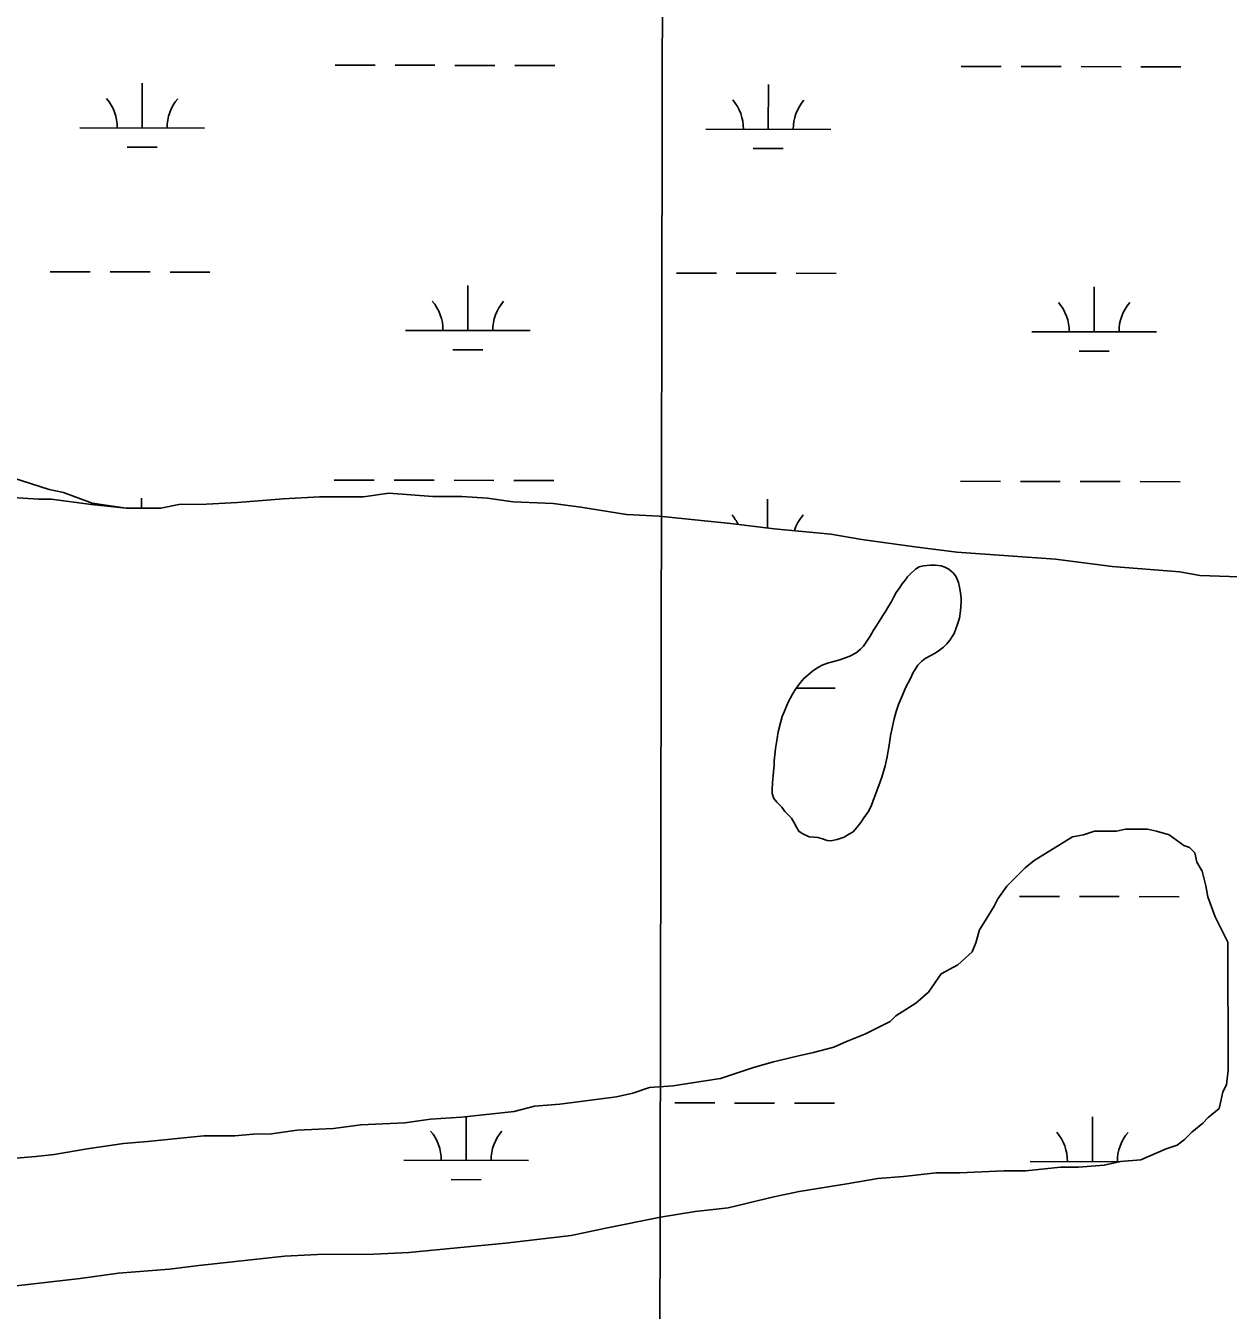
# Model space of a CAD drawing. Extents: x 3187622 to 3225504, y 800805 to 826213.
# Drawn here: x 3212254 to 3213218, y 815909 to 816939 of the extents above; entities that cross this region are included whole.
import ezdxf

# ---------------------------------------------------------------- set-up
doc = ezdxf.new("R2010")
doc.units = 0
for name, color, linetype in [('V-GRID-MAJR', 7, 'Continuous'), ('V-SITE-VEGE', 7, 'Continuous'), ('V-TOPO-SHOR', 7, 'Continuous'), ('V-WETL-SWMP', 7, 'Continuous')]:
    doc.layers.add(name, color=color, linetype=linetype)

msp = doc.modelspace()

# ---------------------------------------------------------------- linework, layer by layer
at = {"layer": 'V-GRID-MAJR'}
msp.add_spline([(3212744.301, 806204.817), (3212755.758, 812263.939), (3212767.22, 818326.145), (3212778.683, 824388.39), (3212778.6890000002, 824391.435)], degree=3, dxfattribs=at)
at = {"layer": 'V-SITE-VEGE'}
for p, q in [((3212525.024, 816561.2560000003), (3212545.506, 816564.2250000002)), ((3212545.506, 816564.2250000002), (3212580.64, 816561.3640000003)), ((3212244.0470000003, 816560.613), (3212264.506, 816559.29)), ((3212264.506, 816559.29), (3212274.75, 816559.308)), ((3212274.75, 816559.308), (3212306.957, 816554.9810000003)), ((3212306.957, 816554.9810000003), (3212334.771, 816552.107)), ((3212334.771, 816552.107), (3212362.5810000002, 816552.16)), ((3212362.5810000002, 816552.16), (3212377.2120000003, 816555.116)), ((3212377.2120000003, 816555.116), (3212399.164, 816555.157)), ((3212399.164, 816555.157), (3212424.043, 816556.67)), ((3212424.043, 816556.67), (3212460.627, 816559.6680000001)), ((3212460.627, 816559.6680000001), (3212489.897, 816561.188)), ((3212489.897, 816561.1880000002), (3212525.024, 816561.2560000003)), ((3212580.64, 816561.3640000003), (3212604.057, 816561.409)), ((3212604.057, 816561.409), (3212624.551, 816559.9860000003)), ((3212624.551, 816559.986), (3212645.045, 816557.098)), ((3212645.045, 816557.0980000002), (3212677.248, 816555.6930000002)), ((3212677.248, 816555.693), (3212699.207, 816552.812)), ((3212699.207, 816552.8120000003), (3212735.808, 816547.028)), ((3212735.808, 816547.028), (3212762.1580000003, 816545.6170000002)), ((3212762.1580000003, 816545.6170000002), (3212819.2460000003, 816539.8700000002)), ((3212819.2460000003, 816539.87), (3212854.382, 816535.547)), ((3212854.382, 816535.547), (3212899.761, 816531.2440000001)), ((3212899.761, 816531.2440000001), (3212924.65, 816526.903)), ((3212924.65, 816526.903), (3212967.108, 816521.1290000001)), ((3212967.108, 816521.1290000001), (3213000.779, 816516.806)), ((3213000.779, 816516.806), (3213079.823, 816511.1020000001)), ((3213079.823, 816511.1020000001), (3213125.207, 816505.335)), ((3213125.207, 816505.335), (3213179.366, 816501.051)), ((3213179.366, 816501.051), (3213195.474, 816498.155)), ((3213195.474, 816498.1550000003), (3213234.99, 816496.7660000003))]:
    msp.add_line(p, q, dxfattribs=at)
for points in [[(3212246.699, 815928.444), (3212297.913, 815934.398), (3212328.639, 815938.848), (3212369.616, 815941.854), (3212393.0270000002, 815944.826), (3212461.805, 815952.277), (3212488.144, 815953.792), (3212533.515, 815953.878), (3212561.321, 815955.398), (3212638.877, 815962.865), (3212691.555, 815968.8200000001), (3212719.3510000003, 815974.729), (3212763.241, 815983.595), (3212791.041, 815988.041), (3212817.38, 815991.019), (3212853.954, 815999.868), (3212874.436, 816004.3), (3212912.477, 816010.229), (3212937.35, 816014.667), (3212957.84, 816016.17), (3212984.178, 816019.148), (3213003.204, 816019.187), (3213038.327, 816020.7170000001), (3213055.89, 816020.752), (3213083.6920000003, 816023.731), (3213098.329, 816023.76), (3213118.815, 816025.263), (3213131.984, 816028.2170000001), (3213148.079, 816029.712), (3213168.553, 816038.532), (3213177.329, 816041.475), (3213183.176, 816045.8790000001), (3213189.019, 816051.7440000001), (3213197.784, 816059.0800000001), (3213202.167, 816063.475), (3213210.934, 816070.811), (3213212.3880000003, 816076.67), (3213213.836, 816083.992), (3213216.753, 816089.851), (3213218.1920000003, 816101.564), (3213217.9960000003, 816204.015), (3213207.711, 816224.485), (3213201.825, 816240.574), (3213200.344, 816249.351), (3213197.395, 816261.056), (3213192.99, 816268.363), (3213191.511, 816275.6780000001), (3213187.114, 816280.061), (3213182.719, 816281.517), (3213170.992, 816290.277), (3213160.742, 816293.183), (3213153.4220000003, 816294.633), (3213135.859, 816294.6), (3213128.543, 816293.121), (3213110.98, 816293.086), (3213102.204, 816290.1410000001), (3213093.426, 816288.6630000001), (3213062.727, 816269.5750000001), (3213055.419, 816263.708), (3213040.813, 816249.042), (3213033.5160000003, 816238.784), (3213030.6, 816232.924), (3213023.303, 816221.202), (3213018.926, 816213.876), (3213016.02, 816203.6240000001), (3213013.106, 816196.3), (3213001.418, 816186.033), (3212988.259, 816178.689), (3212978.042, 816164.034), (3212967.8140000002, 816155.231), (3212951.733, 816144.957), (3212947.353, 816140.556), (3212926.883, 816130.272), (3212912.258, 816124.389), (3212902.02, 816119.9770000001)], [(3212902.02, 816119.9770000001), (3212885.929, 816115.556), (3212872.762, 816112.604), (3212853.745, 816108.179), (3212837.653, 816103.755), (3212811.326, 816094.922), (3212802.5470000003, 816093.441), (3212783.5270000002, 816090.478), (3212773.285, 816088.993), (3212754.261, 816087.4940000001), (3212741.096, 816083.076), (3212727.93, 816080.125), (3212682.569, 816074.184), (3212662.083, 816072.679), (3212645.991, 816068.257), (3212603.555, 816063.784), (3212578.678, 816062.273), (3212558.1920000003, 816059.305), (3212523.068, 816057.775), (3212501.12, 816054.806), (3212471.8540000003, 816053.284), (3212451.3680000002, 816050.319), (3212436.731, 816050.29), (3212422.098, 816048.799), (3212397.217, 816048.75), (3212351.8540000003, 816044.2710000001), (3212332.828, 816042.772), (3212303.568, 816038.323), (3212277.231, 816033.881), (3212262.598, 816032.39), (3212227.4760000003, 816029.394)]]:
    msp.add_lwpolyline(points, dxfattribs=at)
at = {"layer": 'V-TOPO-SHOR'}
for points in [[(3212876.699, 816291.108), (3212874.032, 816293.005), (3212872.125, 816296.232), (3212870.407, 816299.841), (3212868.12, 816303.447), (3212864.882, 816306.675), (3212862.787, 816308.9500000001), (3212860.308, 816312.368), (3212856.499, 816316.3520000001), (3212854.021, 816319.198), (3212852.684, 816323.1900000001), (3212852.678, 816326.229), (3212852.858, 816332.123), (3212853.417, 816337.446), (3212853.79, 816341.061), (3212854.3510000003, 816345.6240000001), (3212854.345, 816349.615), (3212854.906, 816354.3690000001), (3212855.274, 816359.501), (3212856.591, 816367.2980000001), (3212857.531, 816372.623), (3212859.418, 816380.04), (3212860.739, 816384.984), (3212862.44, 816389.361), (3212865.469, 816396.4), (3212869.068, 816402.8690000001), (3212871.341, 816406.867), (3212875.322, 816412.196), (3212877.9790000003, 816415.434), (3212881.204, 816418.291), (3212885.19, 816421.721), (3212889.937, 816424.5800000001), (3212892.786, 816426.299), (3212896.964, 816427.826), (3212900.953, 816428.975), (3212907.034, 816430.507), (3212911.971, 816432.4180000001), (3212914.822, 816433.3740000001), (3212919.948, 816436.045), (3212923.557, 816438.902), (3212925.832, 816441.378), (3212929.056, 816446.138), (3212931.329, 816449.373), (3212933.981, 816454.321), (3212936.066, 816457.557), (3212939.666, 816463.267), (3212941.372, 816466.122), (3212943.457, 816469.167), (3212945.352, 816472.4010000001), (3212948.194, 816477.349), (3212949.898, 816480.394), (3212952.171, 816484.392), (3212955.0160000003, 816488.578), (3212956.911, 816491.433), (3212959.188, 816494.29), (3212961.082, 816496.9550000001), (3212963.36, 816499.24), (3212967.534, 816503.242), (3212970.382, 816504.956), (3212973.9930000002, 816505.915), (3212979.693, 816506.496), (3212983.4960000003, 816506.314), (3212988.059, 816505.753), (3212991.102, 816504.807), (3212994.338, 816503.103), (3212998.145, 816499.877), (3213000.052, 816497.03), (3213002.153, 816492.4720000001), (3213002.919, 816488.863), (3213003.6890000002, 816484.112), (3213004.2660000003, 816479.7390000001), (3213004.273, 816476.698), (3213003.716, 816469.853), (3213002.778, 816463.959), (3213001.2660000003, 816459.013), (3212999.943, 816455.208), (3212998.43, 816451.596), (3212995.2060000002, 816446.267), (3212992.742, 816443.41), (3212989.896, 816440.743), (3212985.72, 816437.503), (3212982.683, 816435.5970000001), (3212979.8340000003, 816434.071), (3212975.275, 816431.591), (3212972.619, 816429.493), (3212969.393, 816426.0650000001), (3212967.499, 816423.21), (3212965.414, 816419.786), (3212963.522, 816415.6), (3212959.923, 816408.559), (3212956.327, 816400.377), (3212954.058, 816394.669), (3212951.977, 816388.964), (3212950.468, 816383.067), (3212948.5810000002, 816374.699), (3212947.6410000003, 816369.5650000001), (3212946.324, 816362.149), (3212945.7630000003, 816357.3960000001), (3212944.823, 816352.64), (3212943.316, 816345.605), (3212941.805, 816340.85)], [(3212941.805, 816340.85), (3212940.484, 816336.285), (3212938.214, 816329.817), (3212936.889, 816326.203), (3212935.378, 816322.397), (3212933.676, 816317.642), (3212931.972, 816313.267), (3212929.5100000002, 816308.51), (3212926.098, 816303.75), (3212923.6350000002, 816300.134), (3212920.409, 816295.9450000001), (3212917.566, 816292.519), (3212914.718, 816290.991), (3212910.349, 816288.323), (3212904.6520000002, 816286.412), (3212899.71, 816285.452), (3212896.669, 816285.636), (3212893.054, 816286.959), (3212889.251, 816287.903), (3212886.017, 816288.2760000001), (3212882.406, 816288.46), (3212876.699, 816291.108)]]:
    msp.add_lwpolyline(points, dxfattribs=at)
at = {"layer": 'V-WETL-SWMP'}
for p, q in [((3212502.3710485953, 816907.3096553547), (3212534.3709746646, 816907.2444782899)), ((3212550.3709376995, 816907.2118897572), (3212582.3708637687, 816907.1467126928)), ((3212598.370826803, 816907.1141241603), (3212630.370752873, 816907.0489470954)), ((3212646.370715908, 816907.016358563), (3212678.370641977, 816906.9511814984)), ((3213004.2778890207, 816906.2873775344), (3213036.2778150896, 816906.2222004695)), ((3213052.2777781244, 816906.1896119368), (3213084.2777041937, 816906.1244348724)), ((3213100.277667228, 816906.09184634), (3213132.277593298, 816906.026669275)), ((3213148.2775563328, 816905.9940807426), (3213180.277482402, 816905.928903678)), ((3212347.6761148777, 816856.8827046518), (3212347.749396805, 816892.8825777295)), ((3212849.582955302, 816855.8604268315), (3212849.65623723, 816891.8602999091)), ((3212297.6762303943, 816856.9845438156), (3212397.675999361, 816856.7808654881)), ((3212799.583070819, 816855.9622659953), (3212899.582839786, 816855.7585876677)), ((3212335.6447311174, 816841.476200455), (3212359.6446756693, 816841.4273176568)), ((3212837.5515715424, 816840.4539226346), (3212861.5515160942, 816840.4050398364)), ((3212274.0333100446, 816741.6006278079), (3212306.033236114, 816741.5354507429)), ((3212322.0331991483, 816741.5028622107), (3212354.0331252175, 816741.4376851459)), ((3212370.033088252, 816741.4050966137), (3212402.0330143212, 816741.3399195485)), ((3212775.9401504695, 816740.5783499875), (3212807.940076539, 816740.5131729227)), ((3212823.9400395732, 816740.4805843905), (3212855.9399656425, 816740.4154073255)), ((3212871.939928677, 816740.3828187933), (3212903.939854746, 816740.3176417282)), ((3212608.7820231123, 816694.4887868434), (3212608.85530504, 816730.4886599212)), ((3213110.688863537, 816693.466509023), (3213110.762145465, 816729.4663821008)), ((3212558.782138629, 816694.5906260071), (3212658.7819075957, 816694.3869476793)), ((3213060.688979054, 816693.5683481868), (3213160.68874802, 816693.364669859)), ((3212596.750639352, 816679.0822826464), (3212620.750583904, 816679.033399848)), ((3213098.657479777, 816678.060004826), (3213122.657424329, 816678.0111220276)), ((3212501.6938523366, 816574.6358282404), (3212533.693778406, 816574.5706511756)), ((3212549.693741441, 816574.5380626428), (3212581.69366751, 816574.4728855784)), ((3212597.693630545, 816574.440297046), (3212629.693556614, 816574.3751199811)), ((3212645.6935196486, 816574.3425314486), (3212677.693445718, 816574.277354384)), ((3213003.6006927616, 816573.61355042), (3213035.600618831, 816573.5483733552)), ((3213051.6005818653, 816573.5157848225), (3213083.6005079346, 816573.450607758)), ((3213099.6004709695, 816573.4180192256), (3213131.6003970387, 816573.3528421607)), ((3213147.600360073, 816573.3202536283), (3213179.600286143, 816573.2550765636)), ((3212347.055774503, 816552.1394285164), (3212347.0722005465, 816560.2087506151)), ((3212848.932304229, 816536.226967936), (3212848.9790409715, 816559.1864727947)), ((3212871.9724697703, 816407.7122370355), (3212903.2640552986, 816407.6485027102)), ((3213050.923385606, 816240.8419577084), (3213082.9233116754, 816240.776780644)), ((3213098.9232747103, 816240.7441921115), (3213130.92320078, 816240.6790150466)), ((3213146.9231638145, 816240.6464265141), (3213178.9230898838, 816240.5812494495)), ((3212774.5857579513, 816075.2306957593), (3212806.585684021, 816075.1655186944)), ((3212822.5856470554, 816075.1329301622), (3212854.5855731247, 816075.0677530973)), ((3212870.585536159, 816075.0351645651), (3212902.585462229, 816074.9699875)), ((3212607.4276305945, 816029.1411326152), (3212607.499017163, 816064.2099075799)), ((3213109.334471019, 816028.1188547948), (3213109.407752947, 816064.1187278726)), ((3212557.427746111, 816029.2429717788), (3212657.427515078, 816029.0392934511)), ((3213059.334586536, 816028.2206939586), (3213131.312799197, 816028.0740895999)), ((3212595.3962468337, 816013.7346284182), (3212619.396191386, 816013.6857456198))]:
    msp.add_line(p, q, dxfattribs=at)
for points in [[(3212924.651, 816526.903), (3212899.762, 816531.245), (3212854.382, 816535.5480000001), (3212819.247, 816539.871), (3212762.156, 816545.615), (3212735.808, 816547.028), (3212699.207, 816552.811), (3212677.247, 816555.696), (3212645.046, 816557.0970000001), (3212624.5500000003, 816559.985), (3212604.056, 816561.409), (3212580.639, 816561.3640000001), (3212545.507, 816564.223), (3212525.022, 816561.256), (3212489.896, 816561.188), (3212460.627, 816559.6680000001), (3212424.043, 816556.67), (3212399.165, 816555.158), (3212377.211, 816555.116), (3212362.5810000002, 816552.161), (3212334.772, 816552.107), (3212307.7060000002, 816556.087), (3212284.518, 816564.559), (3212273.146, 816567.012), (3212244.815, 816576.2170000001)], [(3213234.992, 816496.767), (3213195.473, 816498.154), (3213179.367, 816501.05), (3213125.2060000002, 816505.336), (3213079.823, 816511.103), (3213000.778, 816516.805), (3212967.107, 816521.13), (3212924.651, 816526.903)], [(3212882.406, 816288.459), (3212876.698, 816291.109), (3212874.0330000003, 816293.005), (3212872.126, 816296.233), (3212870.4080000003, 816299.841), (3212868.12, 816303.448), (3212864.882, 816306.674), (3212862.786, 816308.951), (3212860.309, 816312.368), (3212856.499, 816316.3520000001), (3212854.022, 816319.199), (3212852.684, 816323.189), (3212852.678, 816326.23), (3212852.857, 816332.123), (3212853.417, 816337.447), (3212853.79, 816341.06), (3212854.3510000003, 816345.623), (3212854.344, 816349.615), (3212854.9050000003, 816354.368), (3212855.275, 816359.502), (3212856.591, 816367.2980000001), (3212857.531, 816372.623), (3212859.417, 816380.04), (3212860.738, 816384.985), (3212862.441, 816389.361), (3212865.469, 816396.4), (3212869.068, 816402.87), (3212871.341, 816406.867), (3212875.323, 816412.197), (3212877.978, 816415.434), (3212881.204, 816418.291), (3212885.19, 816421.721), (3212889.937, 816424.581), (3212892.785, 816426.2980000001), (3212896.964, 816427.827), (3212900.954, 816428.975), (3212907.034, 816430.507), (3212911.972, 816432.4180000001), (3212914.822, 816433.3740000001), (3212919.949, 816436.045), (3212923.556, 816438.903), (3212925.832, 816441.3790000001), (3212929.055, 816446.138), (3212931.329, 816449.3740000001), (3212933.981, 816454.321), (3212936.066, 816457.557), (3212939.667, 816463.267), (3212941.372, 816466.122), (3212943.457, 816469.167), (3212945.352, 816472.402), (3212948.194, 816477.35), (3212949.899, 816480.395), (3212952.1720000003, 816484.392), (3212955.0160000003, 816488.579), (3212956.911, 816491.434), (3212959.187, 816494.29), (3212961.082, 816496.9550000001), (3212963.359, 816499.241), (3212967.5330000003, 816503.241), (3212970.382, 816504.957), (3212973.992, 816505.915), (3212979.693, 816506.496), (3212983.4960000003, 816506.313), (3212988.059, 816505.752), (3212991.102, 816504.807), (3212994.3370000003, 816503.1020000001), (3212998.145, 816499.878), (3213000.052, 816497.03), (3213002.1520000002, 816492.4720000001), (3213002.919, 816488.862), (3213003.6890000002, 816484.111), (3213004.267, 816479.74), (3213004.273, 816476.698), (3213003.716, 816469.854), (3213002.7770000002, 816463.959), (3213001.2660000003, 816459.014), (3212999.943, 816455.209), (3212998.429, 816451.595), (3212995.207, 816446.2660000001), (3212992.742, 816443.409), (3212989.895, 816440.743), (3212985.72, 816437.503), (3212982.682, 816435.596), (3212979.833, 816434.0700000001), (3212975.276, 816431.59), (3212972.619, 816429.4940000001), (3212969.394, 816426.066), (3212967.498, 816423.211), (3212965.414, 816419.785), (3212963.521, 816415.599), (3212959.923, 816408.559), (3212956.327, 816400.378), (3212954.057, 816394.67), (3212951.977, 816388.963), (3212950.467, 816383.068), (3212948.582, 816374.7000000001), (3212947.642, 816369.5650000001), (3212946.325, 816362.149), (3212945.764, 816357.3960000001), (3212944.823, 816352.6410000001), (3212943.316, 816345.605)], [(3212943.316, 816345.605), (3212941.804, 816340.85), (3212940.483, 816336.285), (3212938.214, 816329.817), (3212936.89, 816326.203), (3212935.377, 816322.398), (3212933.6750000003, 816317.642), (3212931.973, 816313.267), (3212929.511, 816308.51), (3212926.098, 816303.751), (3212923.634, 816300.134), (3212920.41, 816295.946), (3212917.566, 816292.519), (3212914.717, 816290.992), (3212910.35, 816288.323), (3212904.651, 816286.411), (3212899.71, 816285.451), (3212896.668, 816285.635), (3212893.054, 816286.958), (3212889.25, 816287.902), (3212886.018, 816288.275), (3212882.406, 816288.459)], [(3212902.02, 816119.978), (3212912.257, 816124.389), (3212926.882, 816130.272), (3212947.352, 816140.556), (3212951.734, 816144.956), (3212967.8140000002, 816155.232), (3212978.042, 816164.033), (3212988.259, 816178.689), (3213001.417, 816186.033), (3213013.106, 816196.3), (3213016.019, 816203.6240000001), (3213018.927, 816213.875), (3213023.303, 816221.201), (3213030.599, 816232.924), (3213033.515, 816238.784), (3213040.813, 816249.0430000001), (3213055.42, 816263.708), (3213062.727, 816269.576), (3213093.426, 816288.662), (3213102.204, 816290.143), (3213110.98, 816293.087), (3213128.543, 816293.121), (3213135.859, 816294.599), (3213153.4220000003, 816294.633), (3213160.742, 816293.183), (3213170.9930000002, 816290.2760000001), (3213182.719, 816281.517), (3213187.113, 816280.062), (3213191.512, 816275.68), (3213192.99, 816268.3640000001), (3213197.395, 816261.055), (3213200.344, 816249.3520000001), (3213201.825, 816240.573), (3213207.71, 816224.485), (3213217.995, 816204.014), (3213218.193, 816101.563), (3213216.752, 816089.851), (3213213.836, 816083.991), (3213212.387, 816076.671), (3213210.935, 816070.813), (3213202.167, 816063.478), (3213197.785, 816059.079), (3213189.018, 816051.7440000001), (3213183.1750000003, 816045.878), (3213177.329, 816041.476), (3213168.553, 816038.532), (3213148.079, 816029.711), (3213131.983, 816028.216), (3213118.816, 816025.264), (3213098.329, 816023.76), (3213083.693, 816023.732), (3213055.89, 816020.751), (3213038.327, 816020.7170000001), (3213003.204, 816019.186), (3212984.177, 816019.149), (3212957.838, 816016.171), (3212937.35, 816014.6680000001), (3212912.478, 816010.229), (3212874.436, 816004.301), (3212853.954, 815999.87), (3212817.381, 815991.018), (3212791.042, 815988.04), (3212763.242, 815983.595), (3212719.3510000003, 815974.729), (3212691.555, 815968.821), (3212638.876, 815962.865), (3212561.3200000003, 815955.397), (3212533.515, 815953.8790000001), (3212488.143, 815953.792), (3212461.802, 815952.277), (3212393.0270000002, 815944.826), (3212369.615, 815941.854), (3212328.64, 815938.8470000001), (3212297.913, 815934.397), (3212246.699, 815928.444)], [(3212227.477, 816029.395), (3212262.597, 816032.39), (3212277.23, 816033.882), (3212303.5670000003, 816038.323), (3212332.83, 816042.7710000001), (3212351.8540000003, 816044.2710000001), (3212397.217, 816048.75), (3212422.098, 816048.7980000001), (3212436.731, 816050.29), (3212451.367, 816050.318), (3212471.8510000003, 816053.285), (3212501.12, 816054.805), (3212523.069, 816057.775), (3212558.1920000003, 816059.306), (3212578.677, 816062.273), (3212603.555, 816063.785), (3212645.991, 816068.257), (3212662.082, 816072.679), (3212682.569, 816074.183), (3212727.929, 816080.125), (3212741.096, 816083.077), (3212754.2600000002, 816087.4940000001), (3212773.284, 816088.9940000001), (3212783.526, 816090.4770000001), (3212802.5470000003, 816093.441), (3212811.326, 816094.922), (3212837.653, 816103.7540000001), (3212853.744, 816108.176), (3212872.7630000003, 816112.604), (3212885.929, 816115.556), (3212902.02, 816119.978)]]:
    msp.add_lwpolyline(points, dxfattribs=at)
for centre, radius, start, end in [((3212292.434272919, 816857.4700240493), 35.24628790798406, 359.1114816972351, 40.6551400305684), ((3212402.919889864, 816857.2449882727), 35.24628790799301, 139.11147681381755, 180.65513514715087), ((3212794.3411133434, 816856.4477462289), 35.24628790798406, 359.1114816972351, 40.6551400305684), ((3212904.826730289, 816856.2227104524), 35.24628790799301, 139.11147681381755, 180.65513514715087), ((3212553.5401811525, 816695.0761062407), 35.24628790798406, 359.1114816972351, 40.6551400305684), ((3212664.025798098, 816694.8510704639), 35.24628790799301, 139.11147681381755, 180.65513514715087), ((3213055.4470215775, 816694.0538284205), 35.24628790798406, 359.1114816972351, 40.6551400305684), ((3213165.932638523, 816693.8287926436), 35.24628790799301, 139.11147681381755, 180.65513514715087), ((3212793.663917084, 816523.7739191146), 35.24628790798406, 25.81653917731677, 40.6551400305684), ((3212904.14953403, 816523.548883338), 35.24628790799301, 139.11147681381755, 162.70334225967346), ((3212552.1857886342, 816029.7284520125), 35.24628790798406, 359.1114816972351, 40.6551400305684), ((3212662.6714055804, 816029.5034162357), 35.24628790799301, 139.11147681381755, 180.65513514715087), ((3213054.092629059, 816028.7061741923), 35.24628790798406, 359.1114816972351, 40.6551400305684), ((3213164.5782460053, 816028.4811384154), 35.24628790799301, 139.11147681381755, 180.65513514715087)]:
    msp.add_arc(centre, radius, start, end, dxfattribs=at)

doc.saveas('drawing.dxf')
